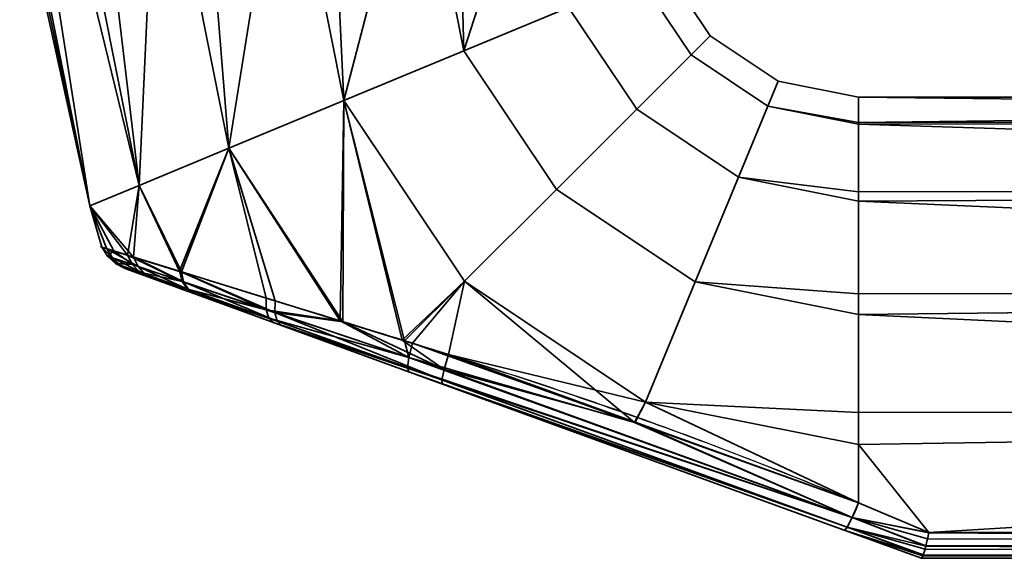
# Model space of a CAD drawing. Header units: millimetres. Extents: x -490 to 6690, y -115 to 152.
# Tile 1002 of 1056: x 5531 to 5578, y -115 to -89. Entities that reach past the tile are written whole.
import ezdxf

# ---------------------------------------------------------------- set-up
doc = ezdxf.new("R2010")
doc.units = ezdxf.units.MM
doc.layers.add('151', color=253, linetype='Continuous')

# ---------------------------------------------------------------- blocks, each defined once
blk = doc.blocks.new('UG_SURFACE_337')
at = {"layer": '151', "color": 254, "linetype": 'Continuous', "lineweight": 35}
for points in [[(5534.348, -98.182, 1100.881), (5534.348, -98.182, 1107.119), (5531, -83, 1104)], [(5534.348, -98.182, 1107.119), (5531.164, -83, 1105.559), (5531, -83, 1104)], [(5531, -83, 1104), (5531.328, -83, 1100.881), (5534.348, -98.182, 1100.881)], [(5534.348, -98.182, 1107.119), (5531.328, -83, 1107.119), (5531.164, -83, 1105.559)], [(5534.348, -98.182, 1100.881), (5531.328, -83, 1100.881), (5531.959, -83, 1099.465)], [(5533.234, -83, 1111.4), (5531.328, -83, 1107.119), (5534.348, -98.182, 1107.119), (5536.692, -97.211, 1112.817)], [(5531.959, -83, 1099.465), (5533.865, -83, 1095.183), (5536.692, -97.211, 1095.183), (5534.348, -98.182, 1100.881)], [(5536.692, -97.211, 1112.817), (5533.865, -83, 1112.817), (5533.234, -83, 1111.4)], [(5536.692, -97.211, 1095.183), (5533.865, -83, 1095.183), (5535.017, -83, 1094.146)], [(5537.348, -83, 1115.953), (5533.865, -83, 1112.817), (5536.692, -97.211, 1112.817)], [(5535.017, -83, 1094.146), (5538.5, -83, 1091.01), (5540.974, -95.437, 1091.01), (5536.692, -97.211, 1095.183)], [(5536.692, -97.211, 1112.817), (5540.974, -95.437, 1116.99), (5538.5, -83, 1116.99), (5537.348, -83, 1115.953)], [(5540.974, -95.437, 1091.01), (5538.5, -83, 1091.01), (5539.975, -83, 1090.53)], [(5542.957, -83, 1118.439), (5538.5, -83, 1116.99), (5540.974, -95.437, 1116.99)], [(5539.975, -83, 1090.53), (5544.432, -83, 1089.082), (5546.454, -93.167, 1089.082), (5540.974, -95.437, 1091.01)], [(5540.974, -95.437, 1116.99), (5546.454, -93.167, 1118.918), (5544.432, -83, 1118.918), (5542.957, -83, 1118.439)], [(5546.454, -93.167, 1089.082), (5544.432, -83, 1089.082), (5545.974, -83, 1089.244)], [(5549.093, -83, 1118.428), (5544.432, -83, 1118.918), (5546.454, -93.167, 1118.918)], [(5545.974, -83, 1089.244), (5550.635, -83, 1089.734), (5552.186, -90.793, 1089.734), (5546.454, -93.167, 1089.082)], [(5546.454, -93.167, 1118.918), (5552.186, -90.793, 1118.266), (5550.635, -83, 1118.266), (5549.093, -83, 1118.428)], [(5552.186, -90.793, 1089.734), (5550.635, -83, 1089.734), (5551.978, -83, 1090.51)], [(5554.694, -83, 1115.923), (5550.635, -83, 1118.266), (5552.186, -90.793, 1118.266)], [(5551.978, -83, 1090.51), (5556.037, -83, 1092.853), (5557.176, -88.726, 1092.853), (5552.186, -90.793, 1089.734)], [(5552.186, -90.793, 1118.266), (5557.176, -88.726, 1115.147), (5556.037, -83, 1115.147), (5554.694, -83, 1115.923)], [(5561.761, -86.827, 1104), (5563.929, -90.071, 1104), (5563.012, -90.988, 1097.899), (5560.563, -87.323, 1097.899)], [(5560.563, -87.323, 1110.101), (5563.012, -90.988, 1110.101), (5563.929, -90.071, 1104), (5561.761, -86.827, 1104)], [(5560.563, -87.323, 1097.899), (5563.012, -90.988, 1097.899), (5560.42, -93.58, 1092.853), (5557.176, -88.726, 1092.853)], [(5557.176, -88.726, 1115.147), (5560.42, -93.58, 1115.147), (5563.012, -90.988, 1110.101), (5560.563, -87.323, 1110.101)], [(5557.176, -88.726, 1092.853), (5560.42, -93.58, 1092.853), (5556.6, -97.4, 1089.734), (5552.186, -90.793, 1089.734)], [(5552.186, -90.793, 1118.266), (5556.6, -97.4, 1118.266), (5560.42, -93.58, 1115.147), (5557.176, -88.726, 1115.147)], [(5563.929, -90.071, 1104), (5567.173, -92.239, 1104), (5566.677, -93.437, 1097.899), (5563.012, -90.988, 1097.899)], [(5563.012, -90.988, 1110.101), (5566.677, -93.437, 1110.101), (5567.173, -92.239, 1104), (5563.929, -90.071, 1104)], [(5552.186, -90.793, 1089.734), (5556.6, -97.4, 1089.734), (5552.214, -101.786, 1089.082), (5546.454, -93.167, 1089.082)], [(5546.454, -93.167, 1118.918), (5552.214, -101.786, 1118.918), (5556.6, -97.4, 1118.266), (5552.186, -90.793, 1118.266)], [(5563.012, -90.988, 1097.899), (5566.677, -93.437, 1097.899), (5565.274, -96.824, 1092.853), (5560.42, -93.58, 1092.853)], [(5560.42, -93.58, 1115.147), (5565.274, -96.824, 1115.147), (5566.677, -93.437, 1110.101), (5563.012, -90.988, 1110.101)], [(5566.677, -93.437, 1097.899), (5567.173, -92.239, 1104), (5571, -93, 1104), (5571, -94.218, 1098.27)], [(5571, -94.218, 1109.73), (5571, -93, 1104), (5567.173, -92.239, 1104), (5566.677, -93.437, 1110.101)], [(5546.454, -93.167, 1118.918), (5540.974, -95.437, 1116.99), (5546.408, -103.716, 1116.839)], [(5546.274, -103.671, 1091.138), (5540.974, -95.437, 1091.01), (5546.454, -93.167, 1089.082)], [(5549.349, -104.62, 1090.135), (5546.274, -103.671, 1091.138), (5546.454, -93.167, 1089.082)], [(5546.454, -93.167, 1118.918), (5546.408, -103.716, 1116.839), (5549.24, -104.593, 1117.64)], [(5546.454, -93.167, 1089.082), (5552.214, -101.786, 1089.082), (5549.349, -104.62, 1090.135)], [(5549.24, -104.593, 1117.64), (5552.214, -101.786, 1118.918), (5546.454, -93.167, 1118.918)], [(5669, -94.144, 1098.254), (5571, -94.218, 1098.27), (5571, -93, 1104)], [(5669, -93, 1104), (5571, -93, 1104), (5571, -94.218, 1109.73)], [(5571, -94.218, 1109.73), (5669, -94.144, 1109.746), (5669, -93, 1104)], [(5571, -93, 1104), (5669, -93, 1104), (5669, -94.144, 1098.254)], [(5560.42, -93.58, 1092.853), (5565.274, -96.824, 1092.853), (5563.207, -101.815, 1089.734), (5556.6, -97.4, 1089.734)], [(5556.6, -97.4, 1118.266), (5563.207, -101.815, 1118.266), (5565.274, -96.824, 1115.147), (5560.42, -93.58, 1115.147)], [(5565.274, -96.824, 1092.853), (5566.677, -93.437, 1097.899), (5571, -94.297, 1097.899), (5571, -97.516, 1093.467)], [(5571, -97.516, 1114.532), (5571, -94.297, 1110.101), (5566.677, -93.437, 1110.101), (5565.274, -96.824, 1115.147)], [(5566.677, -93.437, 1110.101), (5571, -94.297, 1110.101), (5571, -94.218, 1109.73)], [(5571, -94.218, 1098.27), (5571, -94.297, 1097.899), (5566.677, -93.437, 1097.899)], [(5571, -94.297, 1097.899), (5669, -94.144, 1098.254), (5669, -97.402, 1093.385)], [(5669, -94.144, 1109.746), (5571, -94.218, 1109.73), (5571, -94.297, 1110.101)], [(5571, -94.297, 1110.101), (5669, -97.402, 1114.615), (5669, -94.144, 1109.746)], [(5571, -94.297, 1097.899), (5571, -94.218, 1098.27), (5669, -94.144, 1098.254)], [(5669, -97.402, 1093.385), (5571, -97.516, 1093.467), (5571, -94.297, 1097.899)], [(5571, -94.297, 1110.101), (5571, -97.516, 1114.532), (5669, -97.402, 1114.615)], [(5540.974, -95.437, 1116.99), (5536.692, -97.211, 1112.817), (5538.717, -101.34, 1112.813)], [(5538.613, -101.308, 1095.278), (5536.692, -97.211, 1095.183), (5540.974, -95.437, 1091.01)], [(5540.974, -95.437, 1091.01), (5542.758, -102.586, 1092.285), (5538.613, -101.308, 1095.278)], [(5538.717, -101.34, 1112.813), (5543.18, -102.716, 1115.926), (5540.974, -95.437, 1116.99)], [(5540.974, -95.437, 1091.01), (5546.274, -103.671, 1091.138), (5542.758, -102.586, 1092.285)], [(5543.18, -102.716, 1115.926), (5546.408, -103.716, 1116.839), (5540.974, -95.437, 1116.99)], [(5563.207, -101.815, 1089.734), (5565.274, -96.824, 1092.853), (5571, -97.963, 1092.853), (5571, -102.376, 1090.305)], [(5571, -102.376, 1117.695), (5571, -97.963, 1115.147), (5565.274, -96.824, 1115.147), (5563.207, -101.815, 1118.266)], [(5565.274, -96.824, 1115.147), (5571, -97.963, 1115.147), (5571, -97.516, 1114.532)], [(5571, -97.516, 1093.467), (5571, -97.963, 1092.853), (5565.274, -96.824, 1092.853)], [(5534.348, -98.182, 1100.881), (5536.692, -97.211, 1095.183), (5536.142, -100.541, 1098.674)], [(5536.424, -100.629, 1109.854), (5536.692, -97.211, 1112.817), (5534.348, -98.182, 1107.119)], [(5536.692, -97.211, 1095.183), (5538.613, -101.308, 1095.278), (5536.142, -100.541, 1098.674)], [(5536.424, -100.629, 1109.854), (5538.675, -101.327, 1112.784), (5536.692, -97.211, 1112.817)], [(5538.675, -101.327, 1112.784), (5538.717, -101.34, 1112.813), (5536.692, -97.211, 1112.817)], [(5556.6, -97.4, 1089.734), (5563.207, -101.815, 1089.734), (5560.833, -107.546, 1089.082), (5552.214, -101.786, 1089.082)], [(5552.214, -101.786, 1118.918), (5560.833, -107.546, 1118.918), (5563.207, -101.815, 1118.266), (5556.6, -97.4, 1118.266)], [(5571, -97.963, 1092.853), (5669, -97.402, 1093.385), (5669, -102.277, 1090.135)], [(5669, -102.277, 1117.865), (5669, -97.402, 1114.615), (5571, -97.963, 1115.147)], [(5669, -97.402, 1114.615), (5571, -97.516, 1114.532), (5571, -97.963, 1115.147)], [(5571, -97.963, 1092.853), (5571, -97.516, 1093.467), (5669, -97.402, 1093.385)], [(5669, -102.277, 1090.135), (5571, -102.376, 1090.305), (5571, -97.963, 1092.853)], [(5571, -97.963, 1115.147), (5571, -102.376, 1117.695), (5669, -102.277, 1117.865)], [(5534.348, -98.182, 1107.119), (5534.348, -98.182, 1100.881), (5534.916, -100.158, 1102.843)], [(5534.348, -98.182, 1100.881), (5535.483, -100.335, 1100.914), (5534.916, -100.158, 1102.843)], [(5534.348, -98.182, 1107.119), (5535.15, -100.231, 1106.582), (5536.424, -100.629, 1109.854)], [(5534.916, -100.158, 1102.843), (5535.15, -100.231, 1106.582), (5534.348, -98.182, 1107.119)], [(5536.142, -100.541, 1098.674), (5535.483, -100.335, 1100.914), (5534.348, -98.182, 1100.881)], [(5535.194, -100.594, 1102.889), (5534.916, -100.158, 1102.843), (5535.483, -100.335, 1100.914)], [(5534.916, -100.158, 1102.843), (5535.194, -100.594, 1102.889), (5535.419, -100.67, 1106.481)], [(5535.419, -100.67, 1106.481), (5535.15, -100.231, 1106.582), (5534.916, -100.158, 1102.843)], [(5535.15, -100.231, 1106.582), (5535.419, -100.67, 1106.481), (5536.643, -101.084, 1109.63)], [(5536.643, -101.084, 1109.63), (5536.424, -100.629, 1109.854), (5535.15, -100.231, 1106.582)], [(5536.372, -100.992, 1098.879), (5535.194, -100.594, 1102.889), (5535.483, -100.335, 1100.914)], [(5535.483, -100.335, 1100.914), (5536.142, -100.541, 1098.674), (5536.372, -100.992, 1098.879)], [(5535.194, -100.594, 1102.889), (5535.575, -100.943, 1102.941), (5535.791, -101.02, 1106.364)], [(5535.791, -101.02, 1106.364), (5535.419, -100.67, 1106.481), (5535.194, -100.594, 1102.889)], [(5535.575, -100.943, 1102.941), (5535.194, -100.594, 1102.889), (5536.372, -100.992, 1098.879)], [(5535.419, -100.67, 1106.481), (5535.791, -101.02, 1106.364), (5536.97, -101.441, 1109.363)], [(5536.97, -101.441, 1109.363), (5536.643, -101.084, 1109.63), (5535.419, -100.67, 1106.481)], [(5536.142, -100.541, 1098.674), (5538.613, -101.308, 1095.278), (5538.75, -101.795, 1095.602)], [(5538.75, -101.795, 1095.602), (5536.372, -100.992, 1098.879), (5536.142, -100.541, 1098.674)], [(5536.424, -100.629, 1109.854), (5536.643, -101.084, 1109.63), (5538.809, -101.815, 1112.458)], [(5538.809, -101.815, 1112.458), (5538.675, -101.327, 1112.784), (5536.424, -100.629, 1109.854)], [(5536.372, -100.992, 1098.879), (5536.709, -101.348, 1099.121), (5535.575, -100.943, 1102.941)], [(5535.791, -101.02, 1106.364), (5535.575, -100.943, 1102.941), (5536.033, -101.181, 1102.998)], [(5536.033, -101.181, 1102.998), (5535.575, -100.943, 1102.941), (5536.709, -101.348, 1099.121)], [(5536.97, -101.441, 1109.363), (5535.791, -101.02, 1106.364), (5536.242, -101.257, 1106.238)], [(5536.033, -101.181, 1102.998), (5536.242, -101.257, 1106.238), (5535.791, -101.02, 1106.364)], [(5536.709, -101.348, 1099.121), (5537.128, -101.58, 1099.384), (5536.033, -101.181, 1102.998)], [(5536.242, -101.257, 1106.238), (5536.033, -101.181, 1102.998), (5537.128, -101.58, 1099.384), (5539.346, -102.387, 1096.441)], [(5536.242, -101.257, 1106.238), (5537.381, -101.672, 1109.074), (5536.97, -101.441, 1109.363)], [(5539.346, -102.387, 1096.441), (5537.381, -101.672, 1109.074), (5536.242, -101.257, 1106.238)], [(5536.709, -101.348, 1099.121), (5536.372, -100.992, 1098.879), (5538.75, -101.795, 1095.602)], [(5536.643, -101.084, 1109.63), (5536.97, -101.441, 1109.363), (5539.059, -102.186, 1112.056)], [(5539.059, -102.186, 1112.056), (5538.809, -101.815, 1112.458), (5536.643, -101.084, 1109.63)], [(5538.75, -101.795, 1095.602), (5539.001, -102.166, 1096.001), (5536.709, -101.348, 1099.121)], [(5537.128, -101.58, 1099.384), (5536.709, -101.348, 1099.121), (5539.001, -102.166, 1096.001)], [(5538.613, -101.308, 1095.278), (5542.758, -102.586, 1092.285), (5542.756, -103.141, 1092.691)], [(5542.756, -103.141, 1092.691), (5538.75, -101.795, 1095.602), (5538.613, -101.308, 1095.278)], [(5538.717, -101.34, 1112.813), (5538.675, -101.327, 1112.784), (5538.809, -101.815, 1112.458)], [(5538.717, -101.34, 1112.813), (5538.809, -101.815, 1112.458), (5543.164, -103.278, 1115.516)], [(5543.164, -103.278, 1115.516), (5543.18, -102.716, 1115.926), (5538.717, -101.34, 1112.813)], [(5539.059, -102.186, 1112.056), (5536.97, -101.441, 1109.363), (5537.381, -101.672, 1109.074)], [(5539.001, -102.166, 1096.001), (5539.346, -102.387, 1096.441), (5537.128, -101.58, 1099.384)], [(5537.381, -101.672, 1109.074), (5539.402, -102.407, 1111.613), (5539.059, -102.186, 1112.056)], [(5539.402, -102.407, 1111.613), (5537.381, -101.672, 1109.074), (5543.101, -103.754, 1093.847)], [(5539.346, -102.387, 1096.441), (5543.101, -103.754, 1093.847), (5537.381, -101.672, 1109.074)], [(5539.001, -102.166, 1096.001), (5538.75, -101.795, 1095.602), (5542.756, -103.141, 1092.691)], [(5538.809, -101.815, 1112.458), (5539.059, -102.186, 1112.056), (5543.271, -103.687, 1114.964)], [(5543.271, -103.687, 1114.964), (5543.164, -103.278, 1115.516), (5538.809, -101.815, 1112.458)], [(5552.214, -101.786, 1118.918), (5549.24, -104.593, 1117.64), (5551.441, -105.275, 1118.263)], [(5549.728, -104.737, 1090.011), (5549.349, -104.62, 1090.135), (5552.214, -101.786, 1089.082)], [(5560.309, -108.529, 1089.831), (5549.728, -104.737, 1090.011), (5552.214, -101.786, 1089.082)], [(5560.833, -107.546, 1118.918), (5552.214, -101.786, 1118.918), (5551.441, -105.275, 1118.263)], [(5552.214, -101.786, 1089.082), (5560.833, -107.546, 1089.082), (5560.309, -108.529, 1089.831)], [(5560.833, -107.546, 1089.082), (5563.207, -101.815, 1089.734), (5571, -103.365, 1089.734), (5571, -108.051, 1089.242)], [(5571, -108.051, 1118.758), (5571, -103.365, 1118.266), (5563.207, -101.815, 1118.266), (5560.833, -107.546, 1118.918)], [(5563.207, -101.815, 1118.266), (5571, -103.365, 1118.266), (5571, -102.376, 1117.695)], [(5571, -102.376, 1090.305), (5571, -103.365, 1089.734), (5563.207, -101.815, 1089.734)], [(5542.756, -103.141, 1092.691), (5542.875, -103.546, 1093.233), (5539.001, -102.166, 1096.001)], [(5539.346, -102.387, 1096.441), (5539.001, -102.166, 1096.001), (5542.875, -103.546, 1093.233)], [(5543.271, -103.687, 1114.964), (5539.059, -102.186, 1112.056), (5539.402, -102.407, 1111.613)], [(5571, -103.365, 1089.734), (5669, -102.277, 1090.135), (5669, -108.025, 1089)], [(5669, -108.025, 1119), (5669, -102.277, 1117.865), (5571, -103.365, 1118.266)], [(5669, -102.277, 1117.865), (5571, -102.376, 1117.695), (5571, -103.365, 1118.266)], [(5571, -103.365, 1089.734), (5571, -102.376, 1090.305), (5669, -102.277, 1090.135)], [(5542.875, -103.546, 1093.233), (5543.101, -103.754, 1093.847), (5539.346, -102.387, 1096.441)], [(5539.402, -102.407, 1111.613), (5543.486, -103.894, 1114.336), (5543.271, -103.687, 1114.964)], [(5543.101, -103.754, 1093.847), (5551.166, -106.689, 1116.361), (5543.486, -103.894, 1114.336), (5539.402, -102.407, 1111.613)], [(5542.756, -103.141, 1092.691), (5542.758, -102.586, 1092.285), (5546.274, -103.671, 1091.138)], [(5546.408, -103.716, 1116.839), (5543.18, -102.716, 1115.926), (5543.164, -103.278, 1115.516)], [(5546.274, -103.671, 1091.138), (5549.551, -105.419, 1090.427), (5542.756, -103.141, 1092.691)], [(5542.875, -103.546, 1093.233), (5542.756, -103.141, 1092.691), (5549.551, -105.419, 1090.427)], [(5543.164, -103.278, 1115.516), (5543.271, -103.687, 1114.964), (5551.136, -106.488, 1117.182)], [(5546.408, -103.716, 1116.839), (5543.164, -103.278, 1115.516), (5551.233, -105.986, 1117.857)], [(5551.136, -106.488, 1117.182), (5551.233, -105.986, 1117.857), (5543.164, -103.278, 1115.516)], [(5549.551, -105.419, 1090.427), (5549.487, -105.9, 1091.085), (5542.875, -103.546, 1093.233)], [(5543.101, -103.754, 1093.847), (5542.875, -103.546, 1093.233), (5549.487, -105.9, 1091.085)], [(5549.487, -105.9, 1091.085), (5549.549, -106.1, 1091.876), (5543.101, -103.754, 1093.847)], [(5543.101, -103.754, 1093.847), (5549.549, -106.1, 1091.876), (5551.166, -106.689, 1116.361)], [(5551.136, -106.488, 1117.182), (5543.271, -103.687, 1114.964), (5543.486, -103.894, 1114.336)], [(5549.551, -105.419, 1090.427), (5546.274, -103.671, 1091.138), (5549.349, -104.62, 1090.135)], [(5551.233, -105.986, 1117.857), (5549.24, -104.593, 1117.64), (5546.408, -103.716, 1116.839)], [(5669, -108.025, 1089), (5571, -108.051, 1089.242), (5571, -103.365, 1089.734)], [(5571, -103.365, 1118.266), (5571, -108.051, 1118.758), (5669, -108.025, 1119)], [(5543.486, -103.894, 1114.336), (5551.166, -106.689, 1116.361), (5551.136, -106.488, 1117.182)], [(5551.233, -105.986, 1117.857), (5551.441, -105.275, 1118.263), (5549.24, -104.593, 1117.64)], [(5549.349, -104.62, 1090.135), (5549.728, -104.737, 1090.011), (5549.551, -105.419, 1090.427)], [(5549.551, -105.419, 1090.427), (5549.728, -104.737, 1090.011), (5560.309, -108.529, 1089.831)], [(5549.487, -105.9, 1091.085), (5549.551, -105.419, 1090.427), (5570.703, -113.056, 1090.051)], [(5560.309, -108.529, 1089.831), (5570.703, -113.056, 1090.051), (5549.551, -105.419, 1090.427)], [(5560.346, -108.501, 1118.304), (5551.441, -105.275, 1118.263), (5551.233, -105.986, 1117.857)], [(5551.441, -105.275, 1118.263), (5560.346, -108.501, 1118.304), (5560.833, -107.546, 1118.918)], [(5570.703, -113.056, 1090.051), (5570.46, -113.517, 1090.73), (5549.487, -105.9, 1091.085)], [(5549.549, -106.1, 1091.876), (5549.487, -105.9, 1091.085), (5570.46, -113.517, 1090.73)], [(5570.46, -113.517, 1090.73), (5570.316, -113.659, 1091.562), (5549.549, -106.1, 1091.876)], [(5549.549, -106.1, 1091.876), (5570.316, -113.659, 1091.562), (5570.316, -113.659, 1116.438), (5551.166, -106.689, 1116.361)], [(5570.703, -113.056, 1117.949), (5551.233, -105.986, 1117.857), (5551.136, -106.488, 1117.182)], [(5560.346, -108.501, 1118.304), (5551.233, -105.986, 1117.857), (5570.703, -113.056, 1117.949)], [(5570.46, -113.517, 1117.27), (5551.136, -106.488, 1117.182), (5551.166, -106.689, 1116.361)], [(5551.136, -106.488, 1117.182), (5570.46, -113.517, 1117.27), (5570.703, -113.056, 1117.949)], [(5551.166, -106.689, 1116.361), (5570.316, -113.659, 1116.438), (5570.46, -113.517, 1117.27)], [(5571, -112.361, 1089.648), (5560.309, -108.529, 1089.831), (5560.833, -107.546, 1089.082)], [(5560.833, -107.546, 1118.918), (5560.346, -108.501, 1118.304), (5571, -112.361, 1118.352)], [(5560.833, -107.546, 1118.918), (5571, -109.568, 1118.918), (5571, -108.051, 1118.758)], [(5571, -112.361, 1118.352), (5571, -109.568, 1118.918), (5560.833, -107.546, 1118.918)], [(5560.833, -107.546, 1089.082), (5571, -109.568, 1089.082), (5571, -112.361, 1089.648)], [(5571, -108.051, 1089.242), (5571, -109.568, 1089.082), (5560.833, -107.546, 1089.082)], [(5669, -108.025, 1119), (5571, -109.568, 1118.918), (5574.353, -113.769, 1117.846)], [(5669, -108.025, 1119), (5571, -108.051, 1118.758), (5571, -109.568, 1118.918)], [(5574.353, -113.769, 1090.154), (5571, -109.568, 1089.082), (5669, -108.025, 1089)], [(5571, -109.568, 1089.082), (5571, -108.051, 1089.242), (5669, -108.025, 1089)], [(5669, -108.025, 1089), (5669, -113.769, 1090.154), (5574.353, -113.769, 1090.154)], [(5574.353, -113.769, 1117.846), (5669, -113.769, 1117.846), (5669, -108.025, 1119)], [(5560.309, -108.529, 1089.831), (5571, -112.361, 1089.648), (5570.703, -113.056, 1090.051)], [(5570.703, -113.056, 1117.949), (5571, -112.361, 1118.352), (5560.346, -108.501, 1118.304)], [(5571, -109.568, 1118.918), (5571, -112.361, 1118.352), (5574.353, -113.769, 1117.846)], [(5574.353, -113.769, 1090.154), (5571, -112.361, 1089.648), (5571, -109.568, 1089.082)], [(5574.353, -113.769, 1117.846), (5571, -112.361, 1118.352), (5570.703, -113.056, 1117.949)], [(5570.703, -113.056, 1090.051), (5571, -112.361, 1089.648), (5574.353, -113.769, 1090.154)], [(5574.206, -114.416, 1117.379), (5570.703, -113.056, 1117.949), (5570.46, -113.517, 1117.27)], [(5570.46, -113.517, 1090.73), (5570.703, -113.056, 1090.051), (5574.206, -114.416, 1090.621)], [(5570.703, -113.056, 1117.949), (5574.35, -113.783, 1117.84), (5574.353, -113.769, 1117.846)], [(5570.703, -113.056, 1117.949), (5574.21, -114.399, 1117.393), (5574.289, -114.067, 1117.692)], [(5574.289, -114.067, 1117.692), (5574.35, -113.783, 1117.84), (5570.703, -113.056, 1117.949)], [(5570.703, -113.056, 1117.949), (5574.206, -114.416, 1117.379), (5574.21, -114.399, 1117.393)], [(5570.703, -113.056, 1090.051), (5574.35, -113.783, 1090.16), (5574.289, -114.067, 1090.308)], [(5574.353, -113.769, 1090.154), (5574.35, -113.783, 1090.16), (5570.703, -113.056, 1090.051)], [(5574.289, -114.067, 1090.308), (5574.21, -114.399, 1090.607), (5570.703, -113.056, 1090.051)], [(5574.21, -114.399, 1090.607), (5574.206, -114.416, 1090.621), (5570.703, -113.056, 1090.051)], [(5574.081, -114.853, 1116.723), (5570.46, -113.517, 1117.27), (5570.316, -113.659, 1116.438)], [(5570.316, -113.659, 1091.562), (5570.46, -113.517, 1090.73), (5574.081, -114.853, 1091.277)], [(5570.46, -113.517, 1117.27), (5574.17, -114.566, 1117.244), (5574.206, -114.416, 1117.379)], [(5570.46, -113.517, 1117.27), (5574.087, -114.835, 1116.757), (5574.17, -114.566, 1117.244)], [(5570.46, -113.517, 1117.27), (5574.081, -114.853, 1116.723), (5574.087, -114.835, 1116.757)], [(5574.206, -114.416, 1090.621), (5574.17, -114.566, 1090.757), (5570.46, -113.517, 1090.73)], [(5574.17, -114.566, 1090.757), (5574.087, -114.835, 1091.243), (5570.46, -113.517, 1090.73)], [(5574.087, -114.835, 1091.243), (5574.081, -114.853, 1091.277), (5570.46, -113.517, 1090.73)], [(5570.316, -113.659, 1091.562), (5574, -115, 1092.051), (5574, -115, 1115.949), (5570.316, -113.659, 1116.438)], [(5570.316, -113.659, 1116.438), (5574.07, -114.888, 1116.66), (5574.081, -114.853, 1116.723)], [(5570.316, -113.659, 1116.438), (5574.002, -115, 1116), (5574.07, -114.888, 1116.66)], [(5570.316, -113.659, 1116.438), (5574, -115, 1115.949), (5574.002, -115, 1116)], [(5574.081, -114.853, 1091.277), (5574.07, -114.888, 1091.34), (5570.316, -113.659, 1091.562)], [(5574.07, -114.888, 1091.34), (5574.002, -115, 1092), (5570.316, -113.659, 1091.562)], [(5574.002, -115, 1092), (5574, -115, 1092.051), (5570.316, -113.659, 1091.562)], [(5574.289, -114.067, 1117.692), (5574.21, -114.399, 1117.393), (5669, -114.415, 1117.411)], [(5669, -114.41, 1090.581), (5574.21, -114.399, 1090.607), (5574.289, -114.067, 1090.308)], [(5669, -114.415, 1117.411), (5574.35, -113.783, 1117.84), (5574.289, -114.067, 1117.692)], [(5574.289, -114.067, 1090.308), (5574.35, -113.783, 1090.16), (5669, -114.41, 1090.581)], [(5574.353, -113.769, 1117.846), (5574.35, -113.783, 1117.84), (5669, -114.415, 1117.411)], [(5669, -114.41, 1090.581), (5574.35, -113.783, 1090.16), (5574.353, -113.769, 1090.154)], [(5669, -114.415, 1117.411), (5669, -114.41, 1117.419), (5574.353, -113.769, 1117.846)], [(5669, -114.41, 1117.419), (5669, -113.769, 1117.846), (5574.353, -113.769, 1117.846)], [(5574.353, -113.769, 1090.154), (5669, -113.769, 1090.154), (5669, -114.41, 1090.581)], [(5669, -114.847, 1116.764), (5574.206, -114.416, 1117.379), (5574.17, -114.566, 1117.244)], [(5574.17, -114.566, 1090.757), (5574.206, -114.416, 1090.621), (5669, -114.846, 1091.232)], [(5574.21, -114.399, 1117.393), (5574.206, -114.416, 1117.379), (5669, -114.847, 1116.764)], [(5669, -114.846, 1091.232), (5574.206, -114.416, 1090.621), (5574.21, -114.399, 1090.607)], [(5669, -114.847, 1116.764), (5669, -114.846, 1116.768), (5574.21, -114.399, 1117.393)], [(5669, -114.846, 1116.768), (5669, -114.415, 1117.411), (5574.21, -114.399, 1117.393)], [(5574.21, -114.399, 1090.607), (5669, -114.415, 1090.589), (5669, -114.846, 1091.232)], [(5669, -114.41, 1090.581), (5669, -114.415, 1090.589), (5574.21, -114.399, 1090.607)], [(5669, -115, 1092), (5669, -115, 1116), (5574, -115, 1115.949), (5574, -115, 1092.051)], [(5669, -115, 1116), (5574.002, -115, 1116), (5574, -115, 1115.949)], [(5574, -115, 1092.051), (5574.002, -115, 1092), (5669, -115, 1092)], [(5574.07, -114.888, 1116.66), (5574.002, -115, 1116), (5669, -115, 1116)], [(5669, -115, 1092), (5574.002, -115, 1092), (5574.07, -114.888, 1091.34)], [(5669, -115, 1116), (5574.081, -114.853, 1116.723), (5574.07, -114.888, 1116.66)], [(5574.07, -114.888, 1091.34), (5574.081, -114.853, 1091.277), (5669, -115, 1092)], [(5574.087, -114.835, 1116.757), (5574.081, -114.853, 1116.723), (5669, -115, 1116)], [(5669, -115, 1092), (5574.081, -114.853, 1091.277), (5574.087, -114.835, 1091.243)], [(5574.17, -114.566, 1117.244), (5574.087, -114.835, 1116.757), (5669, -114.847, 1116.764)], [(5669, -114.846, 1091.232), (5574.087, -114.835, 1091.243), (5574.17, -114.566, 1090.757)], [(5669, -115, 1116), (5669, -114.847, 1116.764), (5574.087, -114.835, 1116.757)], [(5669, -114.846, 1091.232), (5669, -114.847, 1091.236), (5574.087, -114.835, 1091.243)], [(5574.087, -114.835, 1091.243), (5669, -114.847, 1091.236), (5669, -115, 1092)]]:
    blk.add_3dface(points, dxfattribs=at)

msp = doc.modelspace()

# ---------------------------------------------------------------- linework, layer by layer
at = {"layer": '151', "linetype": 'Continuous', "lineweight": -3}
for p, q in [((5669, -113.769, 1090.154), (5574.353, -113.769, 1090.154)), ((5574.353, -113.769, 1117.846), (5669, -113.769, 1117.846)), ((5574, -115, 1092.051), (5574, -115, 1115.949)), ((5574.002, -115, 1092), (5669, -115, 1092)), ((5669, -115, 1116), (5574.002, -115, 1116))]:
    msp.add_line(p, q, dxfattribs=at)
at = {"layer": '151', "linetype": 'Continuous', "lineweight": -3, "extrusion": (1, 0, 0)}
msp.add_arc((-108, 1104, 5571), 15, 253.0972, 106.9028, dxfattribs=at)
at = {"layer": '151', "linetype": 'Continuous', "lineweight": -3, "extrusion": (0.934658, -0.340188, 0.103375)}
msp.add_arc((1800.356, 540.59, 5357.847), 2, 180, 254.1444, dxfattribs=at)
at = {"layer": '151', "linetype": 'Continuous', "lineweight": -3, "extrusion": (0.934658, -0.340188, -0.103375)}
msp.add_arc((1800.356, 1655.58, 5129.595), 2, 105.8556, 180, dxfattribs=at)
at = {"layer": '151', "linetype": 'Continuous', "lineweight": -3, "extrusion": (0.387206, 0.921993, 0)}
for start_param, end_param in [(1.176005, 1.275787), (5.007398, 5.10718)]:
    msp.add_ellipse((5560.615, -108, 1104), major_axis=(35.717, -15), ratio=0.387206, start_param=start_param, end_param=end_param, dxfattribs=at)
at = {"layer": '151', "linetype": 'Continuous', "lineweight": -3, "extrusion": (-0.34202, -0.939693, 0)}
for start_param, end_param in [(5.007398, 5.117253), (1.165933, 1.275787)]:
    msp.add_ellipse((5559.931, -109.879, 1104), major_axis=(35.717, -13), ratio=0.34202, start_param=start_param, end_param=end_param, dxfattribs=at)
at = {"layer": '151', "linetype": 'Continuous', "lineweight": -3}
for points, knots in [([(5571, -112.361, 1089.648), (5569.254, -111.642, 1089.43), (5567.499, -110.935, 1089.318), (5563.97, -109.564, 1089.192), (5562.195, -108.901, 1089.176), (5556.837, -106.991, 1089.226), (5553.223, -105.827, 1089.358), (5547.862, -104.155, 1090.359), (5546.114, -103.617, 1090.83), (5542.745, -102.582, 1092.203), (5541.124, -102.084, 1093.114), (5538.992, -101.426, 1094.873), (5538.322, -101.218, 1095.534), (5537.138, -100.851, 1096.968), (5536.62, -100.69, 1097.744), (5535.753, -100.419, 1099.43), (5535.42, -100.316, 1100.311), (5534.971, -100.175, 1102.138), (5534.854, -100.139, 1103.1), (5534.866, -100.142, 1105.944), (5535.356, -100.296, 1107.833), (5537.113, -100.843, 1111.181), (5538.365, -101.232, 1112.627), (5541.223, -102.114, 1114.949), (5542.847, -102.613, 1115.848), (5546.224, -103.651, 1117.205), (5547.969, -104.188, 1117.666), (5551.523, -105.297, 1118.319), (5553.329, -105.87, 1118.509), (5556.907, -107.044, 1118.744), (5558.689, -107.651, 1118.792), (5562.235, -108.916, 1118.824), (5563.999, -109.574, 1118.808), (5567.509, -110.939, 1118.681), (5569.257, -111.644, 1118.57), (5571, -112.361, 1118.352)], [0, 0, 0, 0, 0.0625, 0.0625, 0.125, 0.125, 0.25, 0.25, 0.3125, 0.3125, 0.375, 0.375, 0.40625, 0.40625, 0.4375, 0.4375, 0.46875, 0.46875, 0.5, 0.5, 0.5625, 0.5625, 0.625, 0.625, 0.6875, 0.6875, 0.75, 0.75, 0.8125, 0.8125, 0.875, 0.875, 0.9375, 0.9375, 1, 1, 1, 1]), ([(5570.316, -113.659, 1116.438), (5566.98, -112.445, 1116.807), (5563.646, -111.231, 1116.853), (5556.977, -108.804, 1116.82), (5553.629, -107.585, 1116.735), (5548.654, -105.775, 1116), (5547.021, -105.18, 1115.648), (5543.841, -104.023, 1114.57), (5542.283, -103.456, 1113.833), (5539.508, -102.446, 1111.855), (5538.264, -101.993, 1110.592), (5536.478, -101.343, 1107.522), (5535.976, -101.16, 1105.753), (5535.984, -101.163, 1103.077), (5536.114, -101.211, 1102.174), (5536.595, -101.386, 1100.478), (5536.951, -101.515, 1099.658), (5538.29, -102.003, 1097.38), (5539.534, -102.456, 1096.12), (5542.315, -103.467, 1094.149), (5543.874, -104.035, 1093.416), (5547.055, -105.193, 1092.344), (5548.703, -105.793, 1091.991), (5553.682, -107.605, 1091.261), (5557.007, -108.815, 1091.18), (5563.659, -111.236, 1091.147), (5566.985, -112.447, 1091.193), (5570.316, -113.659, 1091.562)], [0, 0, 0, 0, 0.125, 0.125, 0.25, 0.25, 0.3125, 0.3125, 0.375, 0.375, 0.4375, 0.4375, 0.5, 0.5, 0.53125, 0.53125, 0.5625, 0.5625, 0.625, 0.625, 0.6875, 0.6875, 0.75, 0.75, 0.875, 0.875, 1, 1, 1, 1])]:
    msp.add_open_spline(points, degree=3, knots=knots, dxfattribs=at)
for points in [[(5574.353, -113.769, 1117.846), (5574.206, -114.484, 1117.548), (5574.061, -115, 1116.798), (5574.002, -115, 1116)], [(5574.002, -115, 1092), (5574.061, -115, 1091.202), (5574.206, -114.484, 1090.452), (5574.353, -113.769, 1090.154)], [(5574.002, -115, 1116), (5574.001, -115, 1115.983), (5574, -115, 1115.966), (5574, -115, 1115.949)], [(5574, -115, 1092.051), (5574, -115, 1092.034), (5574.001, -115, 1092.017), (5574.002, -115, 1092)]]:
    msp.add_open_spline(points, degree=3, dxfattribs=at)

# ---------------------------------------------------------------- block references
msp.add_blockref('UG_SURFACE_337', (0, 0), dxfattribs=at)

doc.saveas('drawing.dxf')
